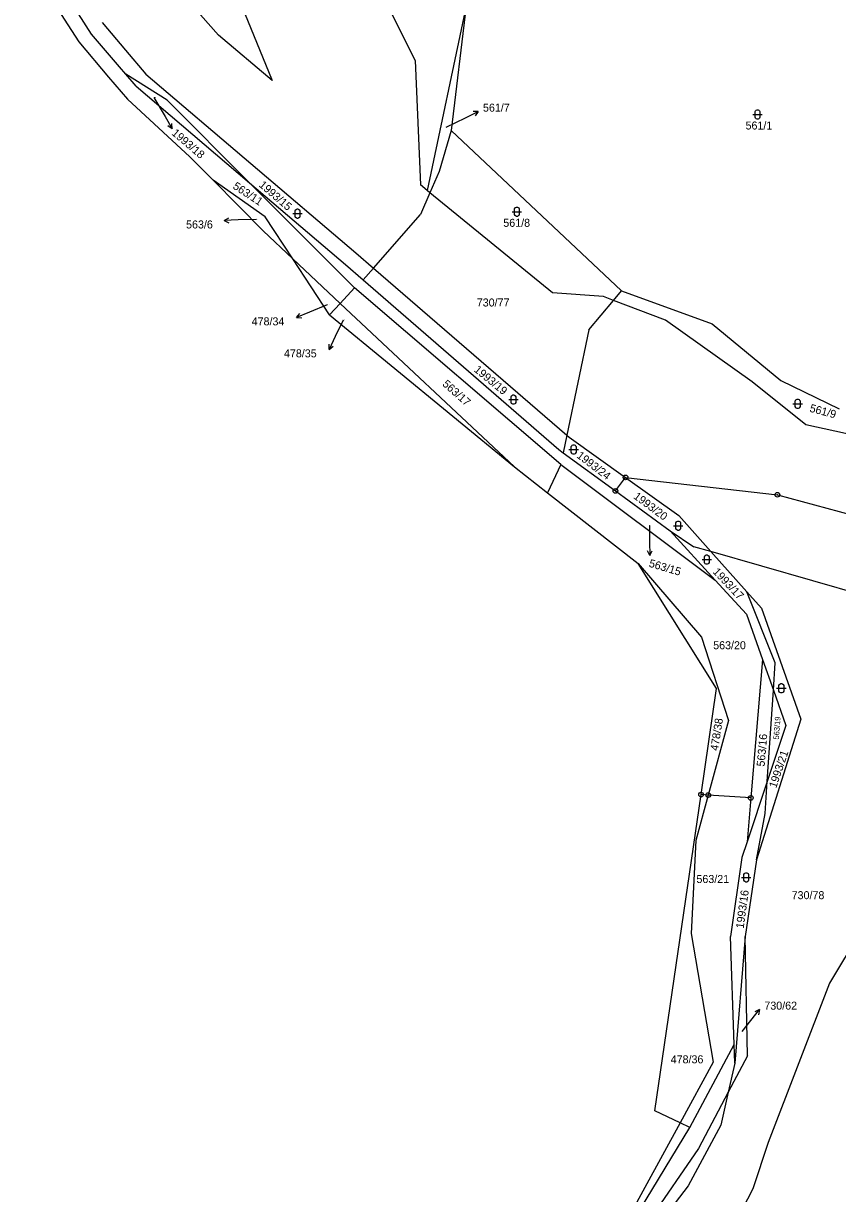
# Model space of a CAD drawing. Extents: x -795483 to -789093, y -1112258 to -1108741.
# Drawn here: x -790261.8 to -790088.7, y -1111230 to -1110981.4 of the extents above; entities that cross this region are included whole.
import ezdxf

# ---------------------------------------------------------------- set-up
doc = ezdxf.new("R2010")
doc.units = 0
for name, color, linetype in [('Komunikace', 7, 'Continuous'), ('Vrstva 1', 7, 'Continuous'), ('Vrstva 14', 7, 'Continuous'), ('Vrstva 16', 7, 'Continuous'), ('Vrstva 23', 7, 'Continuous'), ('Vrstva 28', 7, 'Continuous')]:
    doc.layers.add(name, color=color, linetype=linetype)

msp = doc.modelspace()

# ---------------------------------------------------------------- linework, layer by layer
at = {"layer": 'Komunikace'}
for p, q in [((-790234.05, -1110997.12), (-790231.7, -1111001.17)), ((-790171.92, -1111003.43), (-790167.82, -1111001.43)), ((-790212.27, -1111023), (-790216.14, -1111023.13)), ((-790197.21, -1111041.19), (-790200.99, -1111042.7)), ((-790193.81, -1111044.43), (-790195.51, -1111047.92)), ((-790128.74, -1111088.04), (-790128.7, -1111091.45)), ((-790109.02, -1111195.56), (-790107.18, -1111193.26))]:
    msp.add_line(p, q, dxfattribs=at)
at = {"layer": 'Vrstva 1'}
for p, q in [((-790261.81, -1110966.82), (-790250.06, -1110985.3)), ((-790186.43, -1110973.54), (-790178.54, -1110989.26)), ((-790220.35, -1110983.84), (-790229.07, -1110973.91)), ((-790216.1, -1110975.94), (-790208.95, -1110993.48)), ((-790247.35, -1110983.63), (-790251.7, -1110976.8)), ((-790167.67, -1110977.65), (-790175.97, -1111016.87)), ((-790167.67, -1110977.65), (-790170.88, -1111004.12)), ((-790245.08, -1110981.19), (-790240.14, -1110987.03)), ((-790250.06, -1110985.3), (-790243.69, -1110992.75)), ((-790241.41, -1110990.56), (-790247.35, -1110983.63)), ((-790208.95, -1110993.48), (-790220.35, -1110983.84)), ((-790240.14, -1110987.03), (-790235.79, -1110992.16)), ((-790240.07, -1110992.12), (-790241.41, -1110990.56)), ((-790178.54, -1110989.26), (-790177.43, -1111015.67)), ((-790243.69, -1110992.75), (-790239.66, -1110997.46)), ((-790237.85, -1110994.71), (-790240.07, -1110992.12)), ((-790231.26, -1110997.69), (-790240.07, -1110992.12)), ((-790235.79, -1110992.16), (-790191.16, -1111030.1)), ((-790237.85, -1110994.71), (-790213.72, -1111015.23)), ((-790239.66, -1110997.46), (-790226.43, -1111009.7)), ((-790213.72, -1111015.23), (-790231.26, -1110997.69)), ((-790170.88, -1111004.12), (-790173.45, -1111012.83)), ((-790134.67, -1111038.16), (-790170.88, -1111004.12)), ((-790226.43, -1111009.7), (-790221.5, -1111014.68)), ((-790173.45, -1111012.83), (-790175.41, -1111017.33)), ((-790221.5, -1111014.68), (-790210.83, -1111025.44)), ((-790210.39, -1111022.43), (-790221.5, -1111014.68)), ((-790191.43, -1111037.52), (-790213.72, -1111015.23)), ((-790213.72, -1111015.23), (-790193.34, -1111032.56)), ((-790175.97, -1111016.87), (-790177.43, -1111015.67)), ((-790175.41, -1111017.33), (-790177.41, -1111021.93)), ((-790175.41, -1111017.33), (-790175.97, -1111016.87)), ((-790149.34, -1111038.58), (-790175.41, -1111017.33)), ((-790204.55, -1111031.37), (-790210.39, -1111022.43)), ((-790187.4, -1111033.34), (-790177.41, -1111021.93)), ((-790204.55, -1111031.37), (-790210.83, -1111025.44)), ((-790191.16, -1111030.1), (-790187.4, -1111033.34)), ((-790196.77, -1111043.26), (-790204.55, -1111031.37)), ((-790194.47, -1111040.87), (-790204.55, -1111031.37)), ((-790193.34, -1111032.56), (-790189.58, -1111035.82)), ((-790189.58, -1111035.82), (-790187.4, -1111033.34)), ((-790187.4, -1111033.34), (-790146.27, -1111068.85)), ((-790194.47, -1111040.87), (-790191.43, -1111037.52)), ((-790147.6, -1111075.05), (-790191.43, -1111037.52)), ((-790189.58, -1111035.82), (-790147.97, -1111071.92)), ((-790136.38, -1111040.22), (-790134.67, -1111038.16)), ((-790134.67, -1111038.16), (-790115.4, -1111045.16)), ((-790138.53, -1111039.4), (-790149.34, -1111038.58)), ((-790141.59, -1111046.48), (-790136.38, -1111040.22)), ((-790136.38, -1111040.22), (-790138.53, -1111039.4)), ((-790125.33, -1111044.41), (-790136.38, -1111040.22)), ((-790196.77, -1111043.26), (-790194.47, -1111040.87)), ((-790196.77, -1111043.26), (-790157.42, -1111075.59)), ((-790194.47, -1111040.87), (-790157.42, -1111075.59)), ((-790106.88, -1111057.5), (-790125.33, -1111044.41)), ((-790115.4, -1111045.16), (-790100.83, -1111057.21)), ((-790141.59, -1111046.48), (-790146.27, -1111068.85)), ((-790095.52, -1111066.68), (-790106.88, -1111057.5)), ((-790100.83, -1111057.21), (-790088.4, -1111063.23)), ((-790071.13, -1111072.03), (-790095.52, -1111066.68)), ((-790146.27, -1111068.85), (-790147.05, -1111072.59)), ((-790146.27, -1111068.85), (-790145.79, -1111069.26)), ((-790145.79, -1111069.26), (-790133.81, -1111077.83)), ((-790147.97, -1111071.92), (-790147.05, -1111072.59)), ((-790147.05, -1111072.59), (-790135.97, -1111080.69)), ((-790157.42, -1111075.59), (-790150.41, -1111081.07)), ((-790147.6, -1111075.05), (-790150.41, -1111081.07)), ((-790147.6, -1111075.05), (-790114.78, -1111099.63)), ((-790135.97, -1111080.69), (-790133.81, -1111077.83)), ((-790133.81, -1111077.83), (-790101.55, -1111081.52)), ((-790133.81, -1111077.83), (-790122.5, -1111085.92)), ((-790150.41, -1111081.07), (-790131.16, -1111096.13)), ((-790135.97, -1111080.69), (-790124.34, -1111089.2)), ((-790101.55, -1111081.52), (-790030.73, -1111100.81)), ((-790122.5, -1111085.92), (-790115.66, -1111093.6)), ((-790124.34, -1111089.2), (-790114.78, -1111099.63)), ((-790124.34, -1111089.2), (-790119.29, -1111092.55)), ((-790115.66, -1111093.6), (-790119.29, -1111092.55)), ((-790056.26, -1111110.71), (-790115.66, -1111093.6)), ((-790115.66, -1111093.6), (-790108.07, -1111102.12)), ((-790114.45, -1111122.65), (-790131.16, -1111096.13)), ((-790131.16, -1111096.13), (-790117.69, -1111111.8)), ((-790114.78, -1111099.63), (-790108.11, -1111106.91)), ((-790101.98, -1111117.25), (-790108.07, -1111102.12)), ((-790108.07, -1111102.12), (-790104.95, -1111105.62)), ((-790108.11, -1111106.91), (-790104.7, -1111116.53)), ((-790104.95, -1111105.62), (-790096.53, -1111129.18)), ((-790117.69, -1111111.8), (-790111.94, -1111129.48)), ((-790104.7, -1111116.53), (-790107.2, -1111145.93)), ((-790104.7, -1111116.53), (-790102.38, -1111123.06)), ((-790102.38, -1111123.06), (-790101.98, -1111117.25)), ((-790117.76, -1111145.23), (-790114.45, -1111122.65)), ((-790103.7, -1111142.42), (-790102.38, -1111123.06)), ((-790102.38, -1111123.06), (-790099.72, -1111130.55)), ((-790111.94, -1111129.48), (-790116.25, -1111145.33)), ((-790096.53, -1111129.18), (-790105.95, -1111159.09)), ((-790099.72, -1111130.55), (-790103.7, -1111142.42)), ((-790103.7, -1111142.42), (-790107.99, -1111155.24)), ((-790104.16, -1111149.22), (-790103.7, -1111142.42)), ((-790127.61, -1111212.44), (-790117.76, -1111145.23)), ((-790116.25, -1111145.33), (-790118.88, -1111155)), ((-790116.25, -1111145.33), (-790117.76, -1111145.23)), ((-790107.2, -1111145.93), (-790116.25, -1111145.33)), ((-790107.2, -1111145.93), (-790107.99, -1111155.24)), ((-790105.95, -1111159.09), (-790104.16, -1111149.22)), ((-790118.88, -1111155), (-790119.88, -1111174.72)), ((-790107.99, -1111155.24), (-790109.12, -1111158.6)), ((-790109.12, -1111158.6), (-790111.5, -1111175.37)), ((-790105.95, -1111159.09), (-790108.38, -1111175.38)), ((-790119.88, -1111174.72), (-790115.19, -1111202.11)), ((-790083.96, -1111174.44), (-790090.43, -1111185.32)), ((-790110.72, -1111198.32), (-790111.5, -1111175.37)), ((-790108.38, -1111175.38), (-790110.59, -1111202.27)), ((-790107.92, -1111200.77), (-790108.38, -1111175.38)), ((-790090.43, -1111185.32), (-790103.49, -1111219.16)), ((-790120.18, -1111215.96), (-790110.72, -1111198.32)), ((-790110.59, -1111202.27), (-790110.72, -1111198.32)), ((-790115.19, -1111202.11), (-790122.24, -1111214.98)), ((-790107.92, -1111200.77), (-790111.98, -1111208.47)), ((-790110.59, -1111202.27), (-790111.98, -1111208.47)), ((-790111.98, -1111208.47), (-790118.3, -1111220.46)), ((-790111.98, -1111208.47), (-790113.54, -1111215.44)), ((-790122.24, -1111214.98), (-790127.61, -1111212.44)), ((-790139.67, -1111248.03), (-790120.18, -1111215.96)), ((-790122.24, -1111214.98), (-790134.61, -1111237.58)), ((-790120.18, -1111215.96), (-790122.24, -1111214.98)), ((-790113.54, -1111215.44), (-790120.52, -1111228.39)), ((-790103.49, -1111219.16), (-790106.73, -1111228.98)), ((-790118.3, -1111220.46), (-790138.61, -1111249.86)), ((-790120.52, -1111228.39), (-790135.15, -1111247.4)), ((-790106.73, -1111228.98), (-790124.5, -1111263.25))]:
    msp.add_line(p, q, dxfattribs=at)
at = {"layer": 'Vrstva 16'}
for p, q in [((-790167.82, -1111001.43), (-790165.12, -1111000.11)), ((-790165.12, -1111000.11), (-790166.24, -1111000.1)), ((-790165.12, -1111000.11), (-790165.8, -1111001)), ((-790231.7, -1111001.17), (-790230.19, -1111003.76)), ((-790230.19, -1111003.76), (-790231.13, -1111003.15)), ((-790230.19, -1111003.76), (-790230.26, -1111002.65)), ((-790219.14, -1111023.23), (-790218.16, -1111022.7)), ((-790216.14, -1111023.13), (-790219.14, -1111023.23)), ((-790219.14, -1111023.23), (-790218.12, -1111023.7)), ((-790200.99, -1111042.7), (-790203.77, -1111043.82)), ((-790203.77, -1111043.82), (-790203.03, -1111042.98)), ((-790203.77, -1111043.82), (-790202.66, -1111043.91)), ((-790195.51, -1111047.92), (-790196.82, -1111050.62)), ((-790196.82, -1111050.62), (-790196.83, -1111049.5)), ((-790196.82, -1111050.62), (-790195.93, -1111049.94)), ((-790128.7, -1111091.45), (-790128.66, -1111094.45)), ((-790128.66, -1111094.45), (-790129.18, -1111093.46)), ((-790128.66, -1111094.45), (-790128.18, -1111093.44)), ((-790107.18, -1111193.26), (-790105.31, -1111190.92)), ((-790105.31, -1111190.92), (-790106.32, -1111191.39)), ((-790105.31, -1111190.92), (-790105.54, -1111192.01))]:
    msp.add_line(p, q, dxfattribs=at)
at = {"layer": 'Vrstva 23'}
for p, q in [((-790106.76, -1111000.7), (-790104.76, -1111000.7)), ((-790106.26, -1111000.1), (-790106.16, -1110999.9)), ((-790106.26, -1111001.3), (-790106.26, -1111000.1)), ((-790106.16, -1110999.9), (-790106.06, -1110999.8)), ((-790106.06, -1110999.8), (-790105.86, -1110999.7)), ((-790105.86, -1110999.7), (-790105.66, -1110999.7)), ((-790105.66, -1110999.7), (-790105.46, -1110999.8)), ((-790105.46, -1110999.8), (-790105.36, -1110999.9)), ((-790105.36, -1110999.9), (-790105.26, -1111000.1)), ((-790105.26, -1111000.1), (-790105.26, -1111001.3)), ((-790106.16, -1111001.5), (-790106.26, -1111001.3)), ((-790106.06, -1111001.6), (-790106.16, -1111001.5)), ((-790105.86, -1111001.7), (-790106.06, -1111001.6)), ((-790105.66, -1111001.7), (-790105.86, -1111001.7)), ((-790105.46, -1111001.6), (-790105.66, -1111001.7)), ((-790105.36, -1111001.5), (-790105.46, -1111001.6)), ((-790105.26, -1111001.3), (-790105.36, -1111001.5)), ((-790203.94, -1111020.98), (-790203.84, -1111020.88)), ((-790203.84, -1111020.88), (-790203.64, -1111020.78)), ((-790203.64, -1111020.78), (-790203.44, -1111020.78)), ((-790203.44, -1111020.78), (-790203.24, -1111020.88)), ((-790203.24, -1111020.88), (-790203.14, -1111020.98)), ((-790157.41, -1111020.78), (-790157.31, -1111020.58)), ((-790157.41, -1111021.98), (-790157.41, -1111020.78)), ((-790157.31, -1111020.58), (-790157.21, -1111020.48)), ((-790157.21, -1111020.48), (-790157.01, -1111020.38)), ((-790157.01, -1111020.38), (-790156.81, -1111020.38)), ((-790156.81, -1111020.38), (-790156.61, -1111020.48)), ((-790156.61, -1111020.48), (-790156.51, -1111020.58)), ((-790156.51, -1111020.58), (-790156.41, -1111020.78)), ((-790156.41, -1111020.78), (-790156.41, -1111021.98)), ((-790204.54, -1111021.78), (-790202.54, -1111021.78)), ((-790204.04, -1111021.18), (-790203.94, -1111020.98)), ((-790204.04, -1111022.38), (-790204.04, -1111021.18)), ((-790203.94, -1111022.58), (-790204.04, -1111022.38)), ((-790203.84, -1111022.68), (-790203.94, -1111022.58)), ((-790203.64, -1111022.78), (-790203.84, -1111022.68)), ((-790203.44, -1111022.78), (-790203.64, -1111022.78)), ((-790203.24, -1111022.68), (-790203.44, -1111022.78)), ((-790203.14, -1111022.58), (-790203.24, -1111022.68)), ((-790203.14, -1111020.98), (-790203.04, -1111021.18)), ((-790203.04, -1111022.38), (-790203.14, -1111022.58)), ((-790203.04, -1111021.18), (-790203.04, -1111022.38)), ((-790157.91, -1111021.38), (-790155.91, -1111021.38)), ((-790157.31, -1111022.18), (-790157.41, -1111021.98)), ((-790157.21, -1111022.28), (-790157.31, -1111022.18)), ((-790157.01, -1111022.38), (-790157.21, -1111022.28)), ((-790156.81, -1111022.38), (-790157.01, -1111022.38)), ((-790156.61, -1111022.28), (-790156.81, -1111022.38)), ((-790156.51, -1111022.18), (-790156.61, -1111022.28)), ((-790156.41, -1111021.98), (-790156.51, -1111022.18)), ((-790158.15, -1111060.69), (-790158.05, -1111060.49)), ((-790158.05, -1111060.49), (-790157.95, -1111060.39)), ((-790157.95, -1111060.39), (-790157.75, -1111060.29)), ((-790157.75, -1111060.29), (-790157.55, -1111060.29)), ((-790157.55, -1111060.29), (-790157.35, -1111060.39)), ((-790157.35, -1111060.39), (-790157.25, -1111060.49)), ((-790157.25, -1111060.49), (-790157.15, -1111060.69)), ((-790158.65, -1111061.29), (-790156.65, -1111061.29)), ((-790158.15, -1111061.89), (-790158.15, -1111060.69)), ((-790158.05, -1111062.09), (-790158.15, -1111061.89)), ((-790157.95, -1111062.19), (-790158.05, -1111062.09)), ((-790157.75, -1111062.29), (-790157.95, -1111062.19)), ((-790157.55, -1111062.29), (-790157.75, -1111062.29)), ((-790157.35, -1111062.19), (-790157.55, -1111062.29)), ((-790157.25, -1111062.09), (-790157.35, -1111062.19)), ((-790157.15, -1111061.89), (-790157.25, -1111062.09)), ((-790157.15, -1111060.69), (-790157.15, -1111061.89)), ((-790098.23, -1111062.19), (-790096.23, -1111062.19)), ((-790097.73, -1111061.59), (-790097.63, -1111061.39)), ((-790097.73, -1111062.79), (-790097.73, -1111061.59)), ((-790097.63, -1111062.99), (-790097.73, -1111062.79)), ((-790097.63, -1111061.39), (-790097.53, -1111061.29)), ((-790097.53, -1111063.09), (-790097.63, -1111062.99)), ((-790097.53, -1111061.29), (-790097.33, -1111061.19)), ((-790097.33, -1111063.19), (-790097.53, -1111063.09)), ((-790097.33, -1111061.19), (-790097.13, -1111061.19)), ((-790097.13, -1111061.19), (-790096.93, -1111061.29)), ((-790096.93, -1111063.09), (-790097.13, -1111063.19)), ((-790096.93, -1111061.29), (-790096.83, -1111061.39)), ((-790096.83, -1111062.99), (-790096.93, -1111063.09)), ((-790096.83, -1111061.39), (-790096.73, -1111061.59)), ((-790096.73, -1111062.79), (-790096.83, -1111062.99)), ((-790096.73, -1111061.59), (-790096.73, -1111062.79)), ((-790097.13, -1111063.19), (-790097.33, -1111063.19)), ((-790145.84, -1111071.89), (-790143.84, -1111071.89)), ((-790145.34, -1111071.29), (-790145.24, -1111071.09)), ((-790145.34, -1111072.49), (-790145.34, -1111071.29)), ((-790145.24, -1111072.69), (-790145.34, -1111072.49)), ((-790145.24, -1111071.09), (-790145.14, -1111070.99)), ((-790145.14, -1111072.79), (-790145.24, -1111072.69)), ((-790145.14, -1111070.99), (-790144.94, -1111070.89)), ((-790144.94, -1111072.89), (-790145.14, -1111072.79)), ((-790144.94, -1111070.89), (-790144.74, -1111070.89)), ((-790144.74, -1111072.89), (-790144.94, -1111072.89)), ((-790144.74, -1111070.89), (-790144.54, -1111070.99)), ((-790144.54, -1111072.79), (-790144.74, -1111072.89)), ((-790144.54, -1111070.99), (-790144.44, -1111071.09)), ((-790144.44, -1111072.69), (-790144.54, -1111072.79)), ((-790144.44, -1111071.09), (-790144.34, -1111071.29)), ((-790144.34, -1111072.49), (-790144.44, -1111072.69)), ((-790144.34, -1111071.29), (-790144.34, -1111072.49)), ((-790123.11, -1111087.5), (-790123.01, -1111087.3)), ((-790123.11, -1111088.7), (-790123.11, -1111087.5)), ((-790123.01, -1111087.3), (-790122.91, -1111087.2)), ((-790122.91, -1111087.2), (-790122.71, -1111087.1)), ((-790122.71, -1111087.1), (-790122.51, -1111087.1)), ((-790122.51, -1111087.1), (-790122.31, -1111087.2)), ((-790122.31, -1111087.2), (-790122.21, -1111087.3)), ((-790122.21, -1111087.3), (-790122.11, -1111087.5)), ((-790122.11, -1111087.5), (-790122.11, -1111088.7)), ((-790123.61, -1111088.1), (-790121.61, -1111088.1)), ((-790123.01, -1111088.9), (-790123.11, -1111088.7)), ((-790122.91, -1111089), (-790123.01, -1111088.9)), ((-790122.71, -1111089.1), (-790122.91, -1111089)), ((-790122.51, -1111089.1), (-790122.71, -1111089.1)), ((-790122.31, -1111089), (-790122.51, -1111089.1)), ((-790122.21, -1111088.9), (-790122.31, -1111089)), ((-790122.11, -1111088.7), (-790122.21, -1111088.9)), ((-790117.56, -1111095.29), (-790115.56, -1111095.29)), ((-790117.06, -1111094.69), (-790116.96, -1111094.49)), ((-790117.06, -1111095.89), (-790117.06, -1111094.69)), ((-790116.96, -1111094.49), (-790116.86, -1111094.39)), ((-790116.86, -1111094.39), (-790116.66, -1111094.29)), ((-790116.66, -1111094.29), (-790116.46, -1111094.29)), ((-790116.46, -1111094.29), (-790116.26, -1111094.39)), ((-790116.26, -1111094.39), (-790116.16, -1111094.49)), ((-790116.16, -1111094.49), (-790116.06, -1111094.69)), ((-790116.06, -1111094.69), (-790116.06, -1111095.89)), ((-790116.96, -1111096.09), (-790117.06, -1111095.89)), ((-790116.86, -1111096.19), (-790116.96, -1111096.09)), ((-790116.66, -1111096.29), (-790116.86, -1111096.19)), ((-790116.46, -1111096.29), (-790116.66, -1111096.29)), ((-790116.26, -1111096.19), (-790116.46, -1111096.29)), ((-790116.16, -1111096.09), (-790116.26, -1111096.19)), ((-790116.06, -1111095.89), (-790116.16, -1111096.09)), ((-790101.7, -1111122.63), (-790099.7, -1111122.63)), ((-790101.2, -1111122.03), (-790101.1, -1111121.83)), ((-790101.2, -1111123.23), (-790101.2, -1111122.03)), ((-790101.1, -1111121.83), (-790101, -1111121.73)), ((-790101, -1111121.73), (-790100.8, -1111121.63)), ((-790100.8, -1111121.63), (-790100.6, -1111121.63)), ((-790100.6, -1111121.63), (-790100.4, -1111121.73)), ((-790100.4, -1111121.73), (-790100.3, -1111121.83)), ((-790100.3, -1111121.83), (-790100.2, -1111122.03)), ((-790100.2, -1111122.03), (-790100.2, -1111123.23)), ((-790101.1, -1111123.43), (-790101.2, -1111123.23)), ((-790101, -1111123.53), (-790101.1, -1111123.43)), ((-790100.8, -1111123.63), (-790101, -1111123.53)), ((-790100.6, -1111123.63), (-790100.8, -1111123.63)), ((-790100.4, -1111123.53), (-790100.6, -1111123.63)), ((-790100.3, -1111123.43), (-790100.4, -1111123.53)), ((-790100.2, -1111123.23), (-790100.3, -1111123.43)), ((-790108.66, -1111162.22), (-790108.56, -1111162.02)), ((-790108.66, -1111163.42), (-790108.66, -1111162.22)), ((-790108.56, -1111162.02), (-790108.46, -1111161.92)), ((-790108.46, -1111161.92), (-790108.26, -1111161.82)), ((-790108.26, -1111161.82), (-790108.06, -1111161.82)), ((-790108.06, -1111161.82), (-790107.86, -1111161.92)), ((-790107.86, -1111161.92), (-790107.76, -1111162.02)), ((-790107.76, -1111162.02), (-790107.66, -1111162.22)), ((-790107.66, -1111162.22), (-790107.66, -1111163.42)), ((-790109.16, -1111162.82), (-790107.16, -1111162.82)), ((-790108.56, -1111163.62), (-790108.66, -1111163.42)), ((-790108.46, -1111163.72), (-790108.56, -1111163.62)), ((-790108.26, -1111163.82), (-790108.46, -1111163.72)), ((-790108.06, -1111163.82), (-790108.26, -1111163.82)), ((-790107.86, -1111163.72), (-790108.06, -1111163.82)), ((-790107.76, -1111163.62), (-790107.86, -1111163.72)), ((-790107.66, -1111163.42), (-790107.76, -1111163.62))]:
    msp.add_line(p, q, dxfattribs=at)
at = {"layer": 'Vrstva 28'}
for centre, radius in [((-790133.81, -1111077.83), 0.5), ((-790133.81, -1111077.83), 0.01), ((-790135.97, -1111080.69), 0.5), ((-790135.97, -1111080.69), 0.01), ((-790101.55, -1111081.52), 0.5), ((-790101.55, -1111081.52), 0.01), ((-790117.76, -1111145.23), 0.5), ((-790116.25, -1111145.33), 0.5), ((-790117.76, -1111145.23), 0.01), ((-790116.25, -1111145.33), 0.01), ((-790107.2, -1111145.93), 0.5), ((-790107.2, -1111145.93), 0.01)]:
    msp.add_circle(centre, radius, dxfattribs=at)

# ---------------------------------------------------------------- texts
at = {"layer": 'Vrstva 14'}
for s, height, p in [('1993/18', 0.1, (-790234.05, -1110997.12)), ('561/7', 0.1, (-790171.92, -1111003.43)), ('561/1', 1.7, (-790108.31, -1111003.9)), ('563/6', 0.1, (-790212.27, -1111023)), ('561/8', 1.7, (-790159.8, -1111024.58)), ('730/77', 1.7, (-790165.44, -1111041.51)), ('478/34', 0.1, (-790197.21, -1111041.19)), ('478/35', 0.1, (-790193.81, -1111044.43)), ('563/15', 0.1, (-790128.74, -1111088.04)), ('563/20', 1.7, (-790115.19, -1111114.34)), ('563/21', 1.7, (-790118.75, -1111164.01)), ('730/78', 1.7, (-790098.51, -1111167.45)), ('730/62', 0.1, (-790109.02, -1111195.56)), ('478/36', 1.7, (-790124.22, -1111202.33))]:
    msp.add_text(s, height=height, dxfattribs=at).set_placement(p)
for s, height, rotation, p in [('563/11', 1.7, 326.5263, (-790217.44, -1111016.33)), ('1993/15', 1.7, 319.2349, (-790211.88, -1111015.89)), ('1993/19', 1.7, 320.5669, (-790166.17, -1111055.19)), ('563/17', 1.7, 318.3862, (-790172.88, -1111058.19)), ('561/9', 1.7, 345.0448, (-790094.81, -1111063.84)), ('1993/24', 1.7, 322.7685, (-790144.34, -1111073.49)), ('1993/20', 1.7, 323.1301, (-790132.27, -1111082.15)), ('1993/17', 1.7, 313.3814, (-790115.39, -1111098)), ('478/38', 1.7, 81.2125, (-790114.15, -1111135.99)), ('563/19', 1.19, 85.7493, (-790101.22, -1111133.55)), ('563/16', 1.7, 85.1148, (-790104.27, -1111139.32)), ('1993/21', 1.7, 71.3364, (-790101.79, -1111143.96)), ('1993/16', 1.7, 82.3189, (-790108.71, -1111173.77))]:
    msp.add_text(s, height=height, rotation=rotation, dxfattribs=at).set_placement(p)
at = {"layer": 'Vrstva 16'}
for s, p in [('561/7', (-790164.12, -1111000.11)), ('563/6', (-790227.23, -1111024.93)), ('478/34', (-790213.29, -1111045.52)), ('478/35', (-790206.42, -1111052.32)), ('730/62', (-790104.31, -1111190.92))]:
    msp.add_text(s, height=1.7, dxfattribs=at).set_placement(p)
for s, rotation, p in [('1993/18', 319.4664, (-790230.43, -1111004.88)), ('563/15', 343.589, (-790128.99, -1111096.78))]:
    msp.add_text(s, height=1.7, rotation=rotation, dxfattribs=at).set_placement(p)

doc.saveas('drawing.dxf')
